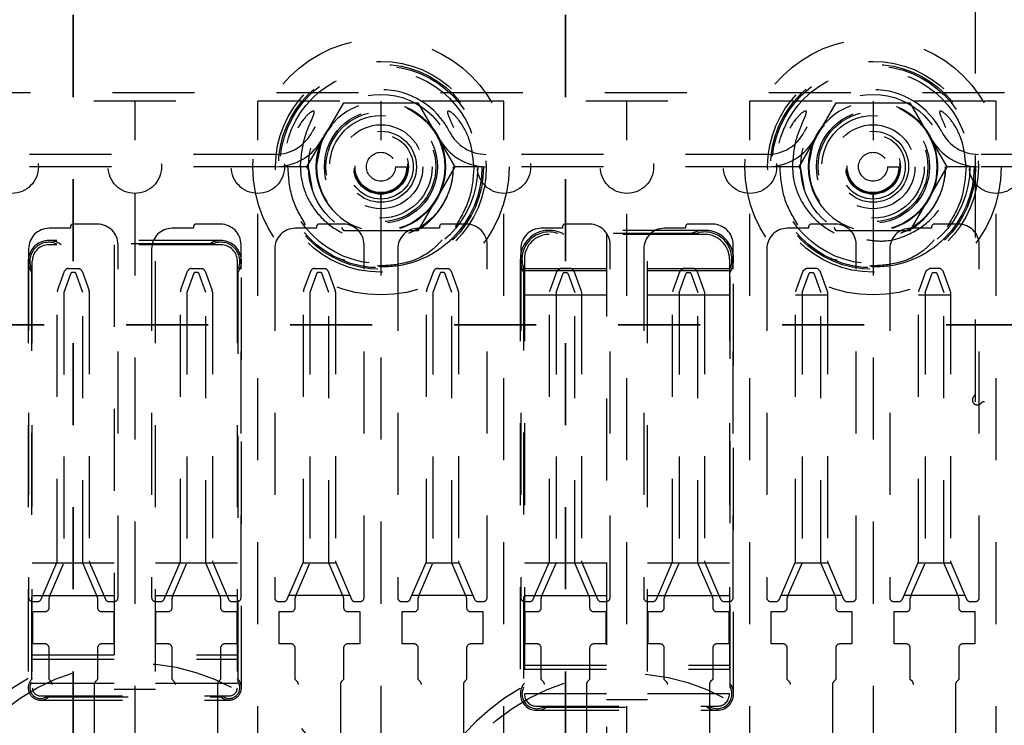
# Model space of a CAD drawing. Header units: inches. Extents: x 1880 to 2363, y -453 to -54.
# Tile 509 of 656: x 1900.437 to 1901.638, y -121.145 to -120.285. Entities that reach past the tile are written whole.
import ezdxf

# ---------------------------------------------------------------- set-up
doc = ezdxf.new("R2010")
doc.units = ezdxf.units.IN
doc.header["$LTSCALE"] = 0.5
doc.header["$MEASUREMENT"] = 0
doc.linetypes.add('HIDDEN', pattern=[0.225, 0.15, -0.075])
doc.linetypes.add('PHANTOM', pattern=[0.25, 0.125, -0.025, 0.025, -0.025, 0.025, -0.025])
doc.layers.add('SID-M-H', color=4, linetype='HIDDEN')

msp = doc.modelspace()

# ---------------------------------------------------------------- linework, layer by layer
at = {"color": 7, "linetype": 'PHANTOM', "lineweight": 35}
for p, q in [((1900.50267, -112.27932), (1900.50267, -129.63932)), ((1901.10267, -112.27932), (1901.10267, -129.63932)), ((1903.46701, -120.65682), (1899.90484, -120.65682))]:
    msp.add_line(p, q, dxfattribs=at)
at = {"layer": 'SID-M-H'}
for p, q in [((1901.60267, -120.75065), (1901.60267, -120.25065)), ((1900.85054, -120.37432), (1900.3048, -120.37432)), ((1901.45054, -120.37432), (1900.9048, -120.37432)), ((1901.63782, -120.37432), (1901.5048, -120.37432)), ((1901.62767, -120.38432), (1899.52767, -120.38432)), ((1900.57767, -120.38432), (1900.57767, -120.43182)), ((1900.72767, -120.43182), (1900.72767, -120.38432)), ((1900.78748, -120.46432), (1900.83258, -120.38622)), ((1900.83258, -120.38622), (1900.92276, -120.38622)), ((1900.87767, -120.38432), (1900.87767, -120.43182)), ((1900.92276, -120.38622), (1900.96785, -120.46432)), ((1901.02767, -120.43182), (1901.02767, -120.38432)), ((1901.17767, -120.43182), (1901.17767, -120.38432)), ((1901.32767, -120.43182), (1901.32767, -120.38432)), ((1901.38748, -120.46432), (1901.43258, -120.38622)), ((1901.43258, -120.38622), (1901.52276, -120.38622)), ((1901.47767, -120.38432), (1901.47767, -120.43182)), ((1901.52276, -120.38622), (1901.56785, -120.46432)), ((1904.77767, -120.38432), (1901.62767, -120.38432)), ((1901.62767, -120.43182), (1901.62767, -120.38432)), ((1900.8072, -120.4286), (1900.80468, -120.43408)), ((1901.4072, -120.4286), (1901.40468, -120.43408)), ((1900.80468, -120.43408), (1900.79867, -120.46432)), ((1900.87767, -120.43282), (1900.87767, -120.43282)), ((1901.40468, -120.43408), (1901.39867, -120.46432)), ((1901.47767, -120.43282), (1901.47767, -120.43282)), ((1900.74922, -120.44922), (1900.40611, -120.44922)), ((1901.34922, -120.44922), (1901.00611, -120.44922)), ((1901.70967, -120.44922), (1901.60611, -120.44922)), ((1900.74922, -120.46422), (1900.40611, -120.46422)), ((1900.78942, -120.46432), (1900.75442, -120.46432)), ((1900.79023, -120.46908), (1900.78748, -120.46432)), ((1900.79417, -120.49199), (1900.78942, -120.46432)), ((1900.89528, -120.46432), (1900.90916, -120.46432)), ((1900.91113, -120.46432), (1900.91113, -120.46432)), ((1900.92097, -120.46432), (1900.92097, -120.46432)), ((1900.96785, -120.46432), (1900.92276, -120.54242)), ((1901.00092, -120.46432), (1900.966, -120.46432)), ((1901.34922, -120.46422), (1901.00611, -120.46422)), ((1901.38942, -120.46432), (1901.35442, -120.46432)), ((1901.39023, -120.46908), (1901.38748, -120.46432)), ((1901.39417, -120.49199), (1901.38942, -120.46432)), ((1901.49528, -120.46432), (1901.50916, -120.46432)), ((1901.51113, -120.46432), (1901.51113, -120.46432)), ((1901.52097, -120.46432), (1901.52097, -120.46432)), ((1901.56785, -120.46432), (1901.52276, -120.54242)), ((1901.60092, -120.46432), (1901.566, -120.46432)), ((1901.70967, -120.46422), (1901.60611, -120.46422)), ((1900.57767, -120.49682), (1900.57767, -121.42182)), ((1900.72767, -121.42182), (1900.72767, -120.49682)), ((1900.87767, -120.49682), (1900.87767, -121.42182)), ((1901.02767, -121.42182), (1901.02767, -120.49682)), ((1901.17767, -121.42182), (1901.17767, -120.49682)), ((1901.32767, -121.42182), (1901.32767, -120.49682)), ((1901.47767, -120.49682), (1901.47767, -121.42182)), ((1901.62767, -121.42182), (1901.62767, -120.49682)), ((1900.53217, -120.53432), (1900.50217, -120.53432)), ((1900.68217, -120.53432), (1900.65217, -120.53432)), ((1900.83217, -120.53432), (1900.80217, -120.53432)), ((1900.92956, -120.53628), (1900.91113, -120.54558)), ((1900.98217, -120.53432), (1900.95217, -120.53432)), ((1901.13217, -120.53432), (1901.10217, -120.53432)), ((1901.28217, -120.53432), (1901.25217, -120.53432)), ((1901.43217, -120.53432), (1901.40217, -120.53432)), ((1901.52956, -120.53628), (1901.51113, -120.54558)), ((1901.58217, -120.53432), (1901.55217, -120.53432)), ((1900.49917, -120.53932), (1900.47317, -120.53932)), ((1900.49917, -120.53732), (1900.49917, -120.53932)), ((1900.64917, -120.53932), (1900.62317, -120.53932)), ((1900.64917, -120.53732), (1900.64917, -120.53932)), ((1900.79917, -120.53932), (1900.77317, -120.53932)), ((1900.79917, -120.53732), (1900.79917, -120.53932)), ((1900.83258, -120.54242), (1900.83011, -120.53814)), ((1900.92276, -120.54242), (1900.83258, -120.54242)), ((1900.94917, -120.53932), (1900.92317, -120.53932)), ((1900.94917, -120.53732), (1900.94917, -120.53932)), ((1901.09917, -120.53932), (1901.07317, -120.53932)), ((1901.27267, -120.54182), (1901.08267, -120.54182)), ((1901.27267, -120.54682), (1901.08267, -120.54682)), ((1901.26135, -120.54582), (1901.09398, -120.54582)), ((1901.09917, -120.53732), (1901.09917, -120.53932)), ((1901.15267, -120.54682), (1901.15267, -121.67932)), ((1901.20267, -121.67932), (1901.20267, -120.54682)), ((1901.24917, -120.53932), (1901.22317, -120.53932)), ((1901.24917, -120.53732), (1901.24917, -120.53932)), ((1901.39917, -120.53932), (1901.37317, -120.53932)), ((1901.39917, -120.53732), (1901.39917, -120.53932)), ((1901.43258, -120.54242), (1901.43011, -120.53814)), ((1901.52276, -120.54242), (1901.43258, -120.54242)), ((1901.54917, -120.53932), (1901.52317, -120.53932)), ((1901.54917, -120.53732), (1901.54917, -120.53932)), ((1900.68267, -120.55432), (1900.47267, -120.55432)), ((1900.68267, -120.55932), (1900.47267, -120.55932)), ((1900.67329, -120.55832), (1900.48205, -120.55832)), ((1900.55267, -120.55932), (1900.55267, -121.67932)), ((1900.55717, -120.98932), (1900.55717, -120.55932)), ((1900.60267, -121.67932), (1900.60267, -120.55932)), ((1900.70717, -120.98932), (1900.70717, -120.55932)), ((1900.85717, -120.98932), (1900.85717, -120.55932)), ((1901.00717, -120.98932), (1901.00717, -120.55932)), ((1901.15717, -120.98932), (1901.15717, -120.55932)), ((1901.30717, -120.98932), (1901.30717, -120.55932)), ((1901.45717, -120.98932), (1901.45717, -120.55932)), ((1901.60717, -120.98932), (1901.60717, -120.55932)), ((1900.44817, -120.56432), (1900.44817, -120.98932)), ((1900.59817, -120.56432), (1900.59817, -120.98932)), ((1900.74817, -120.56432), (1900.74817, -120.98932)), ((1900.89817, -120.56432), (1900.89817, -120.98932)), ((1901.04817, -120.56432), (1901.04817, -120.98932)), ((1901.19817, -120.56432), (1901.19817, -120.98932)), ((1901.34817, -120.56432), (1901.34817, -120.98932)), ((1901.49817, -120.56432), (1901.49817, -120.98932)), ((1900.44767, -120.57932), (1900.44767, -121.09932)), ((1900.45267, -121.67932), (1900.45267, -120.57932)), ((1900.70267, -121.67932), (1900.70267, -120.57932)), ((1900.70767, -121.09932), (1900.70767, -120.57932)), ((1901.04767, -120.57682), (1901.04767, -121.10682)), ((1901.05267, -120.57682), (1901.05267, -121.67932)), ((1901.30267, -120.57682), (1901.30267, -121.67932)), ((1901.30767, -121.10682), (1901.30767, -120.57682)), ((1900.45167, -120.5887), (1900.45167, -121.09239)), ((1900.48347, -120.61523), (1900.49207, -120.59161)), ((1900.49974, -120.59392), (1900.49117, -120.61747)), ((1900.49676, -120.58832), (1900.50945, -120.58832)), ((1900.50457, -120.59317), (1900.50077, -120.59317)), ((1900.51417, -120.61747), (1900.5056, -120.59392)), ((1900.50945, -120.58832), (1900.51028, -120.58862)), ((1900.51327, -120.59161), (1900.52186, -120.61523)), ((1900.63347, -120.61523), (1900.64207, -120.59161)), ((1900.64974, -120.59392), (1900.64117, -120.61747)), ((1900.64676, -120.58832), (1900.65945, -120.58832)), ((1900.65457, -120.59317), (1900.65077, -120.59317)), ((1900.66417, -120.61747), (1900.6556, -120.59392)), ((1900.65945, -120.58832), (1900.66028, -120.58862)), ((1900.66327, -120.59161), (1900.67186, -120.61523)), ((1900.70367, -121.09239), (1900.70367, -120.5887)), ((1900.78347, -120.61523), (1900.79207, -120.59161)), ((1900.79974, -120.59392), (1900.79117, -120.61747)), ((1900.79676, -120.58832), (1900.80945, -120.58832)), ((1900.80457, -120.59317), (1900.80077, -120.59317)), ((1900.81417, -120.61747), (1900.8056, -120.59392)), ((1900.80945, -120.58832), (1900.81028, -120.58862)), ((1900.81327, -120.59161), (1900.82186, -120.61523)), ((1900.93347, -120.61523), (1900.94207, -120.59161)), ((1900.94974, -120.59392), (1900.94117, -120.61747)), ((1900.94676, -120.58832), (1900.95945, -120.58832)), ((1900.95457, -120.59317), (1900.95077, -120.59317)), ((1900.96417, -120.61747), (1900.9556, -120.59392)), ((1900.95945, -120.58832), (1900.96028, -120.58862)), ((1900.96327, -120.59161), (1900.97186, -120.61523)), ((1901.05167, -120.58813), (1901.05167, -121.09857)), ((1901.15267, -120.58889), (1901.05267, -120.58889)), ((1901.15267, -120.59104), (1901.05267, -120.59104)), ((1901.09207, -120.59161), (1901.08347, -120.61523)), ((1901.09117, -120.61747), (1901.09974, -120.59392)), ((1901.09676, -120.58832), (1901.09207, -120.59161)), ((1901.10945, -120.58832), (1901.09676, -120.58832)), ((1901.09974, -120.59392), (1901.10077, -120.59317)), ((1901.10077, -120.59317), (1901.10457, -120.59317)), ((1901.10457, -120.59317), (1901.1056, -120.59392)), ((1901.1056, -120.59392), (1901.11417, -120.61747)), ((1901.11028, -120.58862), (1901.10945, -120.58832)), ((1901.11327, -120.59161), (1901.11028, -120.58862)), ((1901.12186, -120.61523), (1901.11327, -120.59161)), ((1901.30267, -120.58889), (1901.20267, -120.58889)), ((1901.30267, -120.59104), (1901.20267, -120.59104)), ((1901.24207, -120.59161), (1901.23347, -120.61523)), ((1901.24117, -120.61747), (1901.24974, -120.59392)), ((1901.24676, -120.58832), (1901.24207, -120.59161)), ((1901.25945, -120.58832), (1901.24676, -120.58832)), ((1901.24974, -120.59392), (1901.25077, -120.59317)), ((1901.25077, -120.59317), (1901.25457, -120.59317)), ((1901.25457, -120.59317), (1901.2556, -120.59392)), ((1901.2556, -120.59392), (1901.26417, -120.61747)), ((1901.26028, -120.58862), (1901.25945, -120.58832)), ((1901.26327, -120.59161), (1901.26028, -120.58862)), ((1901.27186, -120.61523), (1901.26327, -120.59161)), ((1901.30367, -121.09857), (1901.30367, -120.58813)), ((1901.39207, -120.59161), (1901.38347, -120.61523)), ((1901.39117, -120.61747), (1901.39974, -120.59392)), ((1901.39676, -120.58832), (1901.39207, -120.59161)), ((1901.40945, -120.58832), (1901.39676, -120.58832)), ((1901.39974, -120.59392), (1901.40077, -120.59317)), ((1901.40077, -120.59317), (1901.40457, -120.59317)), ((1901.40457, -120.59317), (1901.4056, -120.59392)), ((1901.4056, -120.59392), (1901.41417, -120.61747)), ((1901.41028, -120.58862), (1901.40945, -120.58832)), ((1901.41327, -120.59161), (1901.41028, -120.58862)), ((1901.42186, -120.61523), (1901.41327, -120.59161)), ((1901.54207, -120.59161), (1901.53347, -120.61523)), ((1901.54117, -120.61747), (1901.54974, -120.59392)), ((1901.54676, -120.58832), (1901.54207, -120.59161)), ((1901.55945, -120.58832), (1901.54676, -120.58832)), ((1901.54974, -120.59392), (1901.55077, -120.59317)), ((1901.55077, -120.59317), (1901.55457, -120.59317)), ((1901.55457, -120.59317), (1901.5556, -120.59392)), ((1901.5556, -120.59392), (1901.56417, -120.61747)), ((1901.56028, -120.58862), (1901.55945, -120.58832)), ((1901.56327, -120.59161), (1901.56028, -120.58862)), ((1901.57186, -120.61523), (1901.56327, -120.59161)), ((1900.48317, -120.94481), (1900.48317, -120.61694)), ((1900.49117, -120.61747), (1900.49117, -120.94647)), ((1900.51417, -120.94647), (1900.51417, -120.61747)), ((1900.52217, -120.61694), (1900.52217, -120.94481)), ((1900.63317, -120.94481), (1900.63317, -120.61694)), ((1900.64117, -120.61747), (1900.64117, -120.94647)), ((1900.66417, -120.94647), (1900.66417, -120.61747)), ((1900.67217, -120.61694), (1900.67217, -120.94481)), ((1900.78317, -120.94481), (1900.78317, -120.61694)), ((1900.79117, -120.61747), (1900.79117, -120.94647)), ((1900.81417, -120.94647), (1900.81417, -120.61747)), ((1900.82217, -120.61694), (1900.82217, -120.94481)), ((1900.93317, -120.94481), (1900.93317, -120.61694)), ((1900.94117, -120.61747), (1900.94117, -120.94647)), ((1900.96417, -120.94647), (1900.96417, -120.61747)), ((1900.97217, -120.61694), (1900.97217, -120.94481)), ((1901.05267, -120.62022), (1901.15267, -120.62022)), ((1901.08347, -120.61523), (1901.08317, -120.61694)), ((1901.08317, -120.94481), (1901.08317, -120.61694)), ((1901.09117, -120.61747), (1901.09117, -120.94647)), ((1901.11417, -120.94647), (1901.11417, -120.61747)), ((1901.12217, -120.61694), (1901.12186, -120.61523)), ((1901.12217, -120.61694), (1901.12217, -120.94481)), ((1901.20267, -120.62022), (1901.30267, -120.62022)), ((1901.23347, -120.61523), (1901.23317, -120.61694)), ((1901.23317, -120.94481), (1901.23317, -120.61694)), ((1901.24117, -120.61747), (1901.24117, -120.94647)), ((1901.26417, -120.94647), (1901.26417, -120.61747)), ((1901.27217, -120.61694), (1901.27186, -120.61523)), ((1901.27217, -120.61694), (1901.27217, -120.94481)), ((1901.38347, -120.61523), (1901.38317, -120.61694)), ((1901.38317, -120.94481), (1901.38317, -120.61694)), ((1901.38317, -120.62022), (1901.42217, -120.62022)), ((1901.39117, -120.61747), (1901.39117, -120.94647)), ((1901.41417, -120.94647), (1901.41417, -120.61747)), ((1901.42217, -120.61694), (1901.42186, -120.61523)), ((1901.42217, -120.61694), (1901.42217, -120.94481)), ((1901.53347, -120.61523), (1901.53317, -120.61694)), ((1901.53317, -120.94481), (1901.53317, -120.61694)), ((1901.53317, -120.62022), (1901.57217, -120.62022)), ((1901.54117, -120.61747), (1901.54117, -120.94647)), ((1901.56417, -120.94647), (1901.56417, -120.61747)), ((1901.57217, -120.61694), (1901.57186, -120.61523)), ((1901.57217, -120.61694), (1901.57217, -120.94481)), ((1901.80267, -120.75065), (1901.60267, -120.75065)), ((1900.55267, -120.9475), (1900.45267, -120.9475)), ((1900.46351, -120.9913), (1900.48276, -120.9468)), ((1900.47355, -120.98824), (1900.49076, -120.94845)), ((1900.49106, -120.9475), (1900.49076, -120.94845)), ((1900.51458, -120.94845), (1900.51427, -120.9475)), ((1900.53178, -120.98824), (1900.51458, -120.94845)), ((1900.52258, -120.9468), (1900.54182, -120.9913)), ((1900.70267, -120.9475), (1900.60267, -120.9475)), ((1900.61351, -120.9913), (1900.63276, -120.9468)), ((1900.62355, -120.98824), (1900.64076, -120.94845)), ((1900.64106, -120.9475), (1900.64076, -120.94845)), ((1900.66458, -120.94845), (1900.66427, -120.9475)), ((1900.68178, -120.98824), (1900.66458, -120.94845)), ((1900.67258, -120.9468), (1900.69182, -120.9913)), ((1900.76351, -120.9913), (1900.78276, -120.9468)), ((1900.77355, -120.98824), (1900.79076, -120.94845)), ((1900.82288, -120.9475), (1900.78245, -120.9475)), ((1900.79106, -120.9475), (1900.79076, -120.94845)), ((1900.81458, -120.94845), (1900.81427, -120.9475)), ((1900.83178, -120.98824), (1900.81458, -120.94845)), ((1900.82258, -120.9468), (1900.84182, -120.9913)), ((1900.91351, -120.9913), (1900.93276, -120.9468)), ((1900.92355, -120.98824), (1900.94076, -120.94845)), ((1900.97288, -120.9475), (1900.93245, -120.9475)), ((1900.94106, -120.9475), (1900.94076, -120.94845)), ((1900.96458, -120.94845), (1900.96427, -120.9475)), ((1900.98178, -120.98824), (1900.96458, -120.94845)), ((1900.97258, -120.9468), (1900.99182, -120.9913)), ((1901.15267, -120.9475), (1901.05267, -120.9475)), ((1901.06351, -120.9913), (1901.08276, -120.9468)), ((1901.07355, -120.98824), (1901.09076, -120.94845)), ((1901.09106, -120.9475), (1901.09076, -120.94845)), ((1901.11458, -120.94845), (1901.11427, -120.9475)), ((1901.13178, -120.98824), (1901.11458, -120.94845)), ((1901.12258, -120.9468), (1901.14182, -120.9913)), ((1901.30267, -120.9475), (1901.20267, -120.9475)), ((1901.21351, -120.9913), (1901.23276, -120.9468)), ((1901.22355, -120.98824), (1901.24076, -120.94845)), ((1901.24106, -120.9475), (1901.24076, -120.94845)), ((1901.26458, -120.94845), (1901.26427, -120.9475)), ((1901.28178, -120.98824), (1901.26458, -120.94845)), ((1901.27258, -120.9468), (1901.29182, -120.9913)), ((1901.36351, -120.9913), (1901.38276, -120.9468)), ((1901.37355, -120.98824), (1901.39076, -120.94845)), ((1901.42288, -120.9475), (1901.38245, -120.9475)), ((1901.39106, -120.9475), (1901.39076, -120.94845)), ((1901.41458, -120.94845), (1901.41427, -120.9475)), ((1901.43178, -120.98824), (1901.41458, -120.94845)), ((1901.42258, -120.9468), (1901.44182, -120.9913)), ((1901.51351, -120.9913), (1901.53276, -120.9468)), ((1901.52355, -120.98824), (1901.54076, -120.94845)), ((1901.57288, -120.9475), (1901.53245, -120.9475)), ((1901.54106, -120.9475), (1901.54076, -120.94845)), ((1901.56458, -120.94845), (1901.56427, -120.9475)), ((1901.58178, -120.98824), (1901.56458, -120.94845)), ((1901.57258, -120.9468), (1901.59182, -120.9913)), ((1900.45267, -120.98687), (1900.55267, -120.98687)), ((1900.47314, -121.00156), (1900.47314, -120.99022)), ((1900.53219, -120.99022), (1900.53219, -121.00156)), ((1900.60267, -120.98687), (1900.70267, -120.98687)), ((1900.62314, -121.00156), (1900.62314, -120.99022)), ((1900.68219, -120.99022), (1900.68219, -121.00156)), ((1900.83991, -120.98687), (1900.76542, -120.98687)), ((1900.77314, -121.00156), (1900.77314, -120.99022)), ((1900.83219, -120.99022), (1900.83219, -121.00156)), ((1900.98991, -120.98687), (1900.91542, -120.98687)), ((1900.92314, -121.00156), (1900.92314, -120.99022)), ((1900.98219, -120.99022), (1900.98219, -121.00156)), ((1901.05267, -120.98687), (1901.15267, -120.98687)), ((1901.07314, -121.00156), (1901.07314, -120.99022)), ((1901.13219, -120.99022), (1901.13219, -121.00156)), ((1901.20267, -120.98687), (1901.30267, -120.98687)), ((1901.22314, -121.00156), (1901.22314, -120.99022)), ((1901.28219, -120.99022), (1901.28219, -121.00156)), ((1901.43991, -120.98687), (1901.36542, -120.98687)), ((1901.37314, -121.00156), (1901.37314, -120.99022)), ((1901.43219, -120.99022), (1901.43219, -121.00156)), ((1901.58991, -120.98687), (1901.51542, -120.98687)), ((1901.52314, -121.00156), (1901.52314, -120.99022)), ((1901.58219, -120.99022), (1901.58219, -121.00156)), ((1900.45317, -120.99432), (1900.45892, -120.99432)), ((1900.54641, -120.99432), (1900.55217, -120.99432)), ((1900.60317, -120.99432), (1900.60892, -120.99432)), ((1900.69641, -120.99432), (1900.70217, -120.99432)), ((1900.75317, -120.99432), (1900.75892, -120.99432)), ((1900.84641, -120.99432), (1900.85217, -120.99432)), ((1900.90317, -120.99432), (1900.90892, -120.99432)), ((1900.99641, -120.99432), (1901.00217, -120.99432)), ((1901.05317, -120.99432), (1901.05892, -120.99432)), ((1901.14641, -120.99432), (1901.15217, -120.99432)), ((1901.20317, -120.99432), (1901.20892, -120.99432)), ((1901.29641, -120.99432), (1901.30217, -120.99432)), ((1901.35317, -120.99432), (1901.35892, -120.99432)), ((1901.44641, -120.99432), (1901.45217, -120.99432)), ((1901.50317, -120.99432), (1901.50892, -120.99432)), ((1901.59641, -120.99432), (1901.60217, -120.99432)), ((1900.45345, -121.00656), (1900.46814, -121.00656)), ((1900.45345, -121.04593), (1900.45345, -121.00656)), ((1900.53719, -121.00656), (1900.55188, -121.00656)), ((1900.55188, -121.00656), (1900.55188, -121.04593)), ((1900.60345, -121.00656), (1900.61814, -121.00656)), ((1900.60345, -121.04593), (1900.60345, -121.00656)), ((1900.68719, -121.00656), (1900.70188, -121.00656)), ((1900.70188, -121.00656), (1900.70188, -121.04593)), ((1900.75345, -121.00656), (1900.76814, -121.00656)), ((1900.75345, -121.04593), (1900.75345, -121.00656)), ((1900.83719, -121.00656), (1900.85188, -121.00656)), ((1900.85188, -121.00656), (1900.85188, -121.04593)), ((1900.90345, -121.00656), (1900.91814, -121.00656)), ((1900.90345, -121.04593), (1900.90345, -121.00656)), ((1900.98719, -121.00656), (1901.00188, -121.00656)), ((1901.00188, -121.00656), (1901.00188, -121.04593)), ((1901.05345, -121.00656), (1901.06814, -121.00656)), ((1901.05345, -121.04593), (1901.05345, -121.00656)), ((1901.13719, -121.00656), (1901.15188, -121.00656)), ((1901.15188, -121.00656), (1901.15188, -121.04593)), ((1901.20345, -121.00656), (1901.21814, -121.00656)), ((1901.20345, -121.04593), (1901.20345, -121.00656)), ((1901.28719, -121.00656), (1901.30188, -121.00656)), ((1901.30188, -121.00656), (1901.30188, -121.04593)), ((1901.35345, -121.00656), (1901.36814, -121.00656)), ((1901.35345, -121.04593), (1901.35345, -121.00656)), ((1901.43719, -121.00656), (1901.45188, -121.00656)), ((1901.45188, -121.00656), (1901.45188, -121.04593)), ((1901.50345, -121.00656), (1901.51814, -121.00656)), ((1901.50345, -121.04593), (1901.50345, -121.00656)), ((1901.58719, -121.00656), (1901.60188, -121.00656)), ((1901.60188, -121.00656), (1901.60188, -121.04593)), ((1900.46814, -121.04593), (1900.45345, -121.04593)), ((1900.47314, -121.08924), (1900.47314, -121.05093)), ((1900.53219, -121.05093), (1900.53219, -121.08924)), ((1900.55188, -121.04593), (1900.53719, -121.04593)), ((1900.61814, -121.04593), (1900.60345, -121.04593)), ((1900.62314, -121.08924), (1900.62314, -121.05093)), ((1900.68219, -121.05093), (1900.68219, -121.08924)), ((1900.70188, -121.04593), (1900.68719, -121.04593)), ((1900.76814, -121.04593), (1900.75345, -121.04593)), ((1900.77314, -121.08924), (1900.77314, -121.05093)), ((1900.83219, -121.05093), (1900.83219, -121.08924)), ((1900.85188, -121.04593), (1900.83719, -121.04593)), ((1900.91814, -121.04593), (1900.90345, -121.04593)), ((1900.92314, -121.08924), (1900.92314, -121.05093)), ((1900.98219, -121.05093), (1900.98219, -121.08924)), ((1901.00188, -121.04593), (1900.98719, -121.04593)), ((1901.06814, -121.04593), (1901.05345, -121.04593)), ((1901.07314, -121.08924), (1901.07314, -121.05093)), ((1901.13219, -121.05093), (1901.13219, -121.08924)), ((1901.15188, -121.04593), (1901.13719, -121.04593)), ((1901.21814, -121.04593), (1901.20345, -121.04593)), ((1901.22314, -121.08924), (1901.22314, -121.05093)), ((1901.28219, -121.05093), (1901.28219, -121.08924)), ((1901.30188, -121.04593), (1901.28719, -121.04593)), ((1901.36814, -121.04593), (1901.35345, -121.04593)), ((1901.37314, -121.08924), (1901.37314, -121.05093)), ((1901.43219, -121.05093), (1901.43219, -121.08924)), ((1901.45188, -121.04593), (1901.43719, -121.04593)), ((1901.51814, -121.04593), (1901.50345, -121.04593)), ((1901.52314, -121.08924), (1901.52314, -121.05093)), ((1901.58219, -121.05093), (1901.58219, -121.08924)), ((1901.60188, -121.04593), (1901.58719, -121.04593)), ((1900.45267, -121.05932), (1900.70267, -121.05932)), ((1900.45267, -121.06432), (1900.70267, -121.06432)), ((1901.05267, -121.07182), (1901.30267, -121.07182)), ((1901.05267, -121.07682), (1901.30267, -121.07682)), ((1900.47561, -121.09171), (1900.47314, -121.08924)), ((1900.53219, -121.08924), (1900.52972, -121.09171)), ((1900.62561, -121.09171), (1900.62314, -121.08924)), ((1900.68219, -121.08924), (1900.67972, -121.09171)), ((1900.77561, -121.09171), (1900.77314, -121.08924)), ((1900.83219, -121.08924), (1900.82972, -121.09171)), ((1900.92561, -121.09171), (1900.92314, -121.08924)), ((1900.98219, -121.08924), (1900.97972, -121.09171)), ((1901.07561, -121.09171), (1901.07314, -121.08924)), ((1901.13219, -121.08924), (1901.12972, -121.09171)), ((1901.22561, -121.09171), (1901.22314, -121.08924)), ((1901.28219, -121.08924), (1901.27972, -121.09171)), ((1901.37561, -121.09171), (1901.37314, -121.08924)), ((1901.43219, -121.08924), (1901.42972, -121.09171)), ((1901.52561, -121.09171), (1901.52314, -121.08924)), ((1901.58219, -121.08924), (1901.57972, -121.09171)), ((1900.55267, -121.09432), (1900.45267, -121.09432)), ((1900.47708, -121.27624), (1900.47708, -121.09525)), ((1900.52826, -121.09525), (1900.52826, -121.27624)), ((1900.60267, -121.10135), (1900.55267, -121.10135)), ((1900.70267, -121.09432), (1900.60267, -121.09432)), ((1900.62708, -121.27624), (1900.62708, -121.09525)), ((1900.67826, -121.09525), (1900.67826, -121.27624)), ((1900.77708, -121.27624), (1900.77708, -121.09525)), ((1900.82826, -121.09525), (1900.82826, -121.27624)), ((1900.92708, -121.27624), (1900.92708, -121.09525)), ((1900.97826, -121.09525), (1900.97826, -121.27624)), ((1901.07708, -121.27624), (1901.07708, -121.09525)), ((1901.12826, -121.09525), (1901.12826, -121.27624)), ((1901.22708, -121.27624), (1901.22708, -121.09525)), ((1901.27826, -121.09525), (1901.27826, -121.27624)), ((1901.37708, -121.27624), (1901.37708, -121.09525)), ((1901.42826, -121.09525), (1901.42826, -121.27624)), ((1901.52708, -121.27624), (1901.52708, -121.09525)), ((1901.57826, -121.09525), (1901.57826, -121.27624)), ((1900.46267, -121.10932), (1900.69267, -121.10932)), ((1900.46959, -121.11032), (1900.68574, -121.11032)), ((1901.15267, -121.10682), (1901.05267, -121.10682)), ((1901.30267, -121.10682), (1901.20267, -121.10682)), ((1900.46267, -121.11432), (1900.69267, -121.11432)), ((1901.06767, -121.12182), (1901.28767, -121.12182)), ((1901.07591, -121.12282), (1901.27942, -121.12282)), ((1901.20267, -121.11385), (1901.15267, -121.11385)), ((1901.06767, -121.12682), (1901.28767, -121.12682))]:
    msp.add_line(p, q, dxfattribs=at)
for centre, radius in [((1900.87767, -120.46432), 0.15625), ((1901.47767, -120.46432), 0.15625), ((1900.87767, -120.46432), 0.1285), ((1900.87767, -120.46432), 0.125), ((1900.87767, -120.46432), 0.12325), ((1901.47767, -120.46432), 0.1285), ((1901.47767, -120.46432), 0.125), ((1901.47767, -120.46432), 0.12325), ((1900.87767, -120.46432), 0.11811), ((1901.47767, -120.46432), 0.11811), ((1900.87767, -120.46432), 0.08825), ((1901.47767, -120.46432), 0.08825), ((1900.87767, -120.46432), 0.07874), ((1900.87767, -120.46432), 0.078), ((1901.47767, -120.46432), 0.07874), ((1901.47767, -120.46432), 0.078), ((1900.87767, -120.46432), 0.0689), ((1900.87767, -120.46432), 0.06693), ((1900.87767, -120.46432), 0.0625), ((1901.47767, -120.46432), 0.0689), ((1901.47767, -120.46432), 0.06693), ((1901.47767, -120.46432), 0.0625), ((1900.87767, -120.46432), 0.05118), ((1901.47767, -120.46432), 0.05118), ((1900.87767, -120.46432), 0.04331), ((1900.87767, -120.46432), 0.03937), ((1901.47767, -120.46432), 0.04331), ((1901.47767, -120.46432), 0.03937), ((1900.42767, -120.46432), 0.0325), ((1900.57767, -120.46432), 0.0325), ((1900.72767, -120.46432), 0.0325), ((1900.87767, -120.46432), 0.03346), ((1900.87767, -120.46432), 0.0325), ((1900.87767, -120.46432), 0.0315), ((1900.87767, -120.46432), 0.0315), ((1901.02767, -120.46432), 0.0325), ((1901.17767, -120.46432), 0.0325), ((1901.32767, -120.46432), 0.0325), ((1901.47767, -120.46432), 0.03346), ((1901.47767, -120.46432), 0.0325), ((1901.47767, -120.46432), 0.0315), ((1901.47767, -120.46432), 0.0315), ((1901.62767, -120.46432), 0.0325), ((1900.87767, -120.46432), 0.01761), ((1901.47767, -120.46432), 0.01761), ((1900.57767, -121.31932), 0.25), ((1901.17767, -121.33182), 0.25)]:
    msp.add_circle(centre, radius, dxfattribs=at)
for centre, radius, start, end in [((1900.87767, -120.46432), 0.094, 26.87743, 153.12257), ((1901.47767, -120.46432), 0.094, 26.87743, 153.12257), ((1900.87767, -120.46432), 0.079, 180, 153.12257), ((1901.47767, -120.46432), 0.079, 180, 153.12257), ((1900.74922, -120.39922), 0.05, 270, 333.12257), ((1900.74922, -120.39922), 0.065, 270, 333.12257), ((1901.00611, -120.39922), 0.065, 206.87743, 270), ((1901.00611, -120.39922), 0.05, 206.87743, 270), ((1901.34922, -120.39922), 0.05, 270, 333.12257), ((1901.34922, -120.39922), 0.065, 270, 333.12257), ((1901.60611, -120.39922), 0.065, 206.87743, 270), ((1901.60611, -120.39922), 0.05, 206.87743, 270), ((1900.50217, -120.53732), 0.003, 90, 180), ((1900.53217, -120.55932), 0.025, 0, 90), ((1900.65217, -120.53732), 0.003, 90, 180), ((1900.68217, -120.55932), 0.025, 0, 90), ((1900.80217, -120.53732), 0.003, 90, 180), ((1900.83217, -120.55932), 0.025, 0, 90), ((1900.95217, -120.53732), 0.003, 90, 180), ((1900.98217, -120.55932), 0.025, 0, 90), ((1901.10217, -120.53732), 0.003, 90, 180), ((1901.13217, -120.55932), 0.025, 0, 90), ((1901.25217, -120.53732), 0.003, 90, 180), ((1901.28217, -120.55932), 0.025, 0, 90), ((1901.40217, -120.53732), 0.003, 90, 180), ((1901.43217, -120.55932), 0.025, 0, 90), ((1901.55217, -120.53732), 0.003, 90, 180), ((1901.58217, -120.55932), 0.025, 0, 90), ((1900.47317, -120.56432), 0.025, 90, 180), ((1900.62317, -120.56432), 0.025, 90, 180), ((1900.77317, -120.56432), 0.025, 90, 180), ((1900.92317, -120.56432), 0.025, 90, 180), ((1901.08267, -120.57682), 0.035, 58.99728, 211.00272), ((1901.07317, -120.56432), 0.025, 90, 180), ((1901.08267, -120.57682), 0.033, 69.95002, 200.04998), ((1901.08267, -120.57682), 0.03, 90, 180), ((1901.22317, -120.56432), 0.025, 90, 180), ((1901.27267, -120.57682), 0.035, 328.99728, 121.00272), ((1901.27267, -120.57682), 0.033, 339.95002, 110.04998), ((1901.27267, -120.57682), 0.03, 0, 90), ((1901.37317, -120.56432), 0.025, 90, 180), ((1901.52317, -120.56432), 0.025, 90, 180), ((1900.47267, -120.57932), 0.025, 53.1301, 216.8699), ((1900.47267, -120.57932), 0.023, 65.92939, 204.07061), ((1900.47267, -120.57932), 0.02, 90, 180), ((1900.68267, -120.57932), 0.025, 323.1301, 126.8699), ((1900.68267, -120.57932), 0.023, 335.92939, 114.07061), ((1900.68267, -120.57932), 0.02, 0, 90), ((1900.49676, -120.59332), 0.005, 90, 160), ((1900.50317, -120.59756), 0.005, 118.69771, 133.30625), ((1900.50217, -120.59756), 0.005, 46.69375, 61.30229), ((1900.50857, -120.59332), 0.005, 20, 70), ((1900.64676, -120.59332), 0.005, 90, 160), ((1900.65317, -120.59756), 0.005, 118.69771, 133.30625), ((1900.65217, -120.59756), 0.005, 46.69375, 61.30229), ((1900.65857, -120.59332), 0.005, 20, 70), ((1900.79676, -120.59332), 0.005, 90, 160), ((1900.80317, -120.59756), 0.005, 118.69771, 133.30625), ((1900.80217, -120.59756), 0.005, 46.69375, 61.30229), ((1900.80857, -120.59332), 0.005, 20, 70), ((1900.94676, -120.59332), 0.005, 90, 160), ((1900.95317, -120.59756), 0.005, 118.69771, 133.30625), ((1900.95217, -120.59756), 0.005, 46.69375, 61.30229), ((1900.95857, -120.59332), 0.005, 20, 70), ((1900.48817, -120.61694), 0.005, 160, 180), ((1900.51717, -120.61694), 0.005, 0, 20), ((1900.63817, -120.61694), 0.005, 160, 180), ((1900.66717, -120.61694), 0.005, 0, 20), ((1900.78817, -120.61694), 0.005, 160, 180), ((1900.81717, -120.61694), 0.005, 0, 20), ((1900.93817, -120.61694), 0.005, 160, 180), ((1900.96717, -120.61694), 0.005, 0, 20), ((1901.59667, -120.7397), 0.006, 312.59227, 0), ((1901.60479, -120.74853), 0.006, 132.59227, 317.40773), ((1901.61362, -120.75665), 0.006, 90, 137.40773), ((1900.47817, -120.94481), 0.005, 336.61152, 0), ((1900.52717, -120.94481), 0.005, 180, 203.38848), ((1900.62817, -120.94481), 0.005, 336.61152, 0), ((1900.67717, -120.94481), 0.005, 180, 203.38848), ((1900.77817, -120.94481), 0.005, 336.61152, 0), ((1900.82717, -120.94481), 0.005, 180, 203.38848), ((1900.92817, -120.94481), 0.005, 336.61152, 0), ((1900.97717, -120.94481), 0.005, 180, 203.38848), ((1901.07817, -120.94481), 0.005, 336.61152, 0), ((1901.12717, -120.94481), 0.005, 180, 203.38848), ((1901.22817, -120.94481), 0.005, 336.61152, 0), ((1901.27717, -120.94481), 0.005, 180, 203.38848), ((1901.37817, -120.94481), 0.005, 336.61152, 0), ((1901.42717, -120.94481), 0.005, 180, 203.38848), ((1901.52817, -120.94481), 0.005, 336.61152, 0), ((1901.57717, -120.94481), 0.005, 180, 203.38848), ((1900.48617, -120.94647), 0.005, 348.05426, 0), ((1900.51917, -120.94647), 0.005, 180, 191.94574), ((1900.63617, -120.94647), 0.005, 348.05426, 0), ((1900.66917, -120.94647), 0.005, 180, 191.94574), ((1900.78617, -120.94647), 0.005, 348.05426, 0), ((1900.81917, -120.94647), 0.005, 180, 191.94574), ((1900.93617, -120.94647), 0.005, 348.05426, 0), ((1900.96917, -120.94647), 0.005, 180, 191.94574), ((1901.08617, -120.94647), 0.005, 348.05426, 0), ((1901.11917, -120.94647), 0.005, 180, 191.94574), ((1901.23617, -120.94647), 0.005, 348.05426, 0), ((1901.26917, -120.94647), 0.005, 180, 191.94574), ((1901.38617, -120.94647), 0.005, 348.05426, 0), ((1901.41917, -120.94647), 0.005, 180, 191.94574), ((1901.53617, -120.94647), 0.005, 348.05426, 0), ((1901.56917, -120.94647), 0.005, 180, 191.94574), ((1900.45317, -120.98932), 0.005, 180, 270), ((1900.45892, -120.98932), 0.005, 270, 336.61152), ((1900.47814, -120.99022), 0.005, 156.61152, 180), ((1900.52719, -120.99022), 0.005, 0, 23.38848), ((1900.54641, -120.98932), 0.005, 203.38848, 270), ((1900.55217, -120.98932), 0.005, 270, 0), ((1900.60317, -120.98932), 0.005, 180, 270), ((1900.60892, -120.98932), 0.005, 270, 336.61152), ((1900.62814, -120.99022), 0.005, 156.61152, 180), ((1900.67719, -120.99022), 0.005, 0, 23.38848), ((1900.69641, -120.98932), 0.005, 203.38848, 270), ((1900.70217, -120.98932), 0.005, 270, 0), ((1900.75317, -120.98932), 0.005, 180, 270), ((1900.75892, -120.98932), 0.005, 270, 336.61152), ((1900.77814, -120.99022), 0.005, 156.61152, 180), ((1900.82719, -120.99022), 0.005, 0, 23.38848), ((1900.84641, -120.98932), 0.005, 203.38848, 270), ((1900.85217, -120.98932), 0.005, 270, 0), ((1900.90317, -120.98932), 0.005, 180, 270), ((1900.90892, -120.98932), 0.005, 270, 336.61152), ((1900.92814, -120.99022), 0.005, 156.61152, 180), ((1900.97719, -120.99022), 0.005, 0, 23.38848), ((1900.99641, -120.98932), 0.005, 203.38848, 270), ((1901.00217, -120.98932), 0.005, 270, 0), ((1901.05317, -120.98932), 0.005, 180, 270), ((1901.05892, -120.98932), 0.005, 270, 336.61152), ((1901.07814, -120.99022), 0.005, 156.61152, 180), ((1901.12719, -120.99022), 0.005, 0, 23.38848), ((1901.14641, -120.98932), 0.005, 203.38848, 270), ((1901.15217, -120.98932), 0.005, 270, 0), ((1901.20317, -120.98932), 0.005, 180, 270), ((1901.20892, -120.98932), 0.005, 270, 336.61152), ((1901.22814, -120.99022), 0.005, 156.61152, 180), ((1901.27719, -120.99022), 0.005, 0, 23.38848), ((1901.29641, -120.98932), 0.005, 203.38848, 270), ((1901.30217, -120.98932), 0.005, 270, 0), ((1901.35317, -120.98932), 0.005, 180, 270), ((1901.35892, -120.98932), 0.005, 270, 336.61152), ((1901.37814, -120.99022), 0.005, 156.61152, 180), ((1901.42719, -120.99022), 0.005, 0, 23.38848), ((1901.44641, -120.98932), 0.005, 203.38848, 270), ((1901.45217, -120.98932), 0.005, 270, 0), ((1901.50317, -120.98932), 0.005, 180, 270), ((1901.50892, -120.98932), 0.005, 270, 336.61152), ((1901.52814, -120.99022), 0.005, 156.61152, 180), ((1901.57719, -120.99022), 0.005, 0, 23.38848), ((1901.59641, -120.98932), 0.005, 203.38848, 270), ((1901.60217, -120.98932), 0.005, 270, 0), ((1900.46814, -121.00156), 0.005, 270, 0), ((1900.53719, -121.00156), 0.005, 180, 270), ((1900.61814, -121.00156), 0.005, 270, 0), ((1900.68719, -121.00156), 0.005, 180, 270), ((1900.76814, -121.00156), 0.005, 270, 0), ((1900.83719, -121.00156), 0.005, 180, 270), ((1900.91814, -121.00156), 0.005, 270, 0), ((1900.98719, -121.00156), 0.005, 180, 270), ((1901.06814, -121.00156), 0.005, 270, 0), ((1901.13719, -121.00156), 0.005, 180, 270), ((1901.21814, -121.00156), 0.005, 270, 0), ((1901.28719, -121.00156), 0.005, 180, 270), ((1901.36814, -121.00156), 0.005, 270, 0), ((1901.43719, -121.00156), 0.005, 180, 270), ((1901.51814, -121.00156), 0.005, 270, 0), ((1901.58719, -121.00156), 0.005, 180, 270), ((1900.46814, -121.05093), 0.005, 0, 90), ((1900.53719, -121.05093), 0.005, 90, 180), ((1900.61814, -121.05093), 0.005, 0, 90), ((1900.68719, -121.05093), 0.005, 90, 180), ((1900.76814, -121.05093), 0.005, 0, 90), ((1900.83719, -121.05093), 0.005, 90, 180), ((1900.91814, -121.05093), 0.005, 0, 90), ((1900.98719, -121.05093), 0.005, 90, 180), ((1901.06814, -121.05093), 0.005, 0, 90), ((1901.13719, -121.05093), 0.005, 90, 180), ((1901.21814, -121.05093), 0.005, 0, 90), ((1901.28719, -121.05093), 0.005, 90, 180), ((1901.36814, -121.05093), 0.005, 0, 90), ((1901.43719, -121.05093), 0.005, 90, 180), ((1901.51814, -121.05093), 0.005, 0, 90), ((1901.58719, -121.05093), 0.005, 90, 180), ((1900.57767, -121.31932), 0.2655, 119.31707, 60.68293), ((1900.46267, -121.09932), 0.015, 131.81031, 318.18969), ((1900.69267, -121.09932), 0.015, 221.81031, 48.18969), ((1900.46267, -121.09932), 0.013, 147.79577, 302.20423), ((1900.46267, -121.09932), 0.01, 180, 270), ((1900.47208, -121.09525), 0.005, 0, 45), ((1900.53326, -121.09525), 0.005, 135, 180), ((1900.62208, -121.09525), 0.005, 0, 45), ((1900.68326, -121.09525), 0.005, 135, 180), ((1900.69267, -121.09932), 0.013, 237.79577, 32.20423), ((1900.69267, -121.09932), 0.01, 270, 0), ((1900.77208, -121.09525), 0.005, 0, 45), ((1900.83326, -121.09525), 0.005, 135, 180), ((1901.17767, -121.33182), 0.2655, 119.31707, 60.68293), ((1900.92208, -121.09525), 0.005, 0, 45), ((1900.98326, -121.09525), 0.005, 135, 180), ((1901.06767, -121.10682), 0.02, 138.59038, 311.40962), ((1901.06767, -121.10682), 0.018, 152.73396, 297.26604), ((1901.07208, -121.09525), 0.005, 0, 45), ((1901.13326, -121.09525), 0.005, 135, 180), ((1901.22208, -121.09525), 0.005, 0, 45), ((1901.28767, -121.10682), 0.02, 228.59038, 41.40962), ((1901.28326, -121.09525), 0.005, 135, 180), ((1901.28767, -121.10682), 0.018, 242.73396, 27.26604), ((1901.37208, -121.09525), 0.005, 0, 45), ((1901.43326, -121.09525), 0.005, 135, 180), ((1901.52208, -121.09525), 0.005, 0, 45), ((1901.58326, -121.09525), 0.005, 135, 180), ((1901.06767, -121.10682), 0.015, 180, 270), ((1901.28767, -121.10682), 0.015, 270, 0)]:
    msp.add_arc(centre, radius, start, end, dxfattribs=at)
for points, knots in [([(1900.77954, -120.46432), (1900.78055, -120.45248), (1900.78205, -120.43477), (1900.7895, -120.41554), (1900.79361, -120.40626), (1900.79556, -120.40161), (1900.79632, -120.39919), (1900.7965, -120.39795), (1900.79645, -120.39728), (1900.79631, -120.39688), (1900.79607, -120.39663), (1900.79578, -120.39648), (1900.79531, -120.39643), (1900.79413, -120.39668), (1900.7904, -120.39885), (1900.78143, -120.40782), (1900.76971, -120.42755), (1900.7646, -120.44906), (1900.76433, -120.46212), (1900.76429, -120.46432)], [0, 0, 0, 0, 0.23796142, 0.35586481, 0.41395627, 0.44300957, 0.45767228, 0.46502019, 0.46814497, 0.47130467, 0.47318958, 0.47507535, 0.47774085, 0.48267955, 0.49891534, 0.56383282, 0.73653813, 0.95560216, 1, 1, 1, 1]), ([(1900.99104, -120.46432), (1900.98998, -120.45307), (1900.98807, -120.43293), (1900.97615, -120.41093), (1900.96657, -120.40014), (1900.96176, -120.39692), (1900.96035, -120.39649), (1900.95986, -120.39643), (1900.95946, -120.39651), (1900.95919, -120.39668), (1900.95899, -120.39696), (1900.95884, -120.39744), (1900.95888, -120.39893), (1900.9607, -120.40421), (1900.96656, -120.41676), (1900.97401, -120.43759), (1900.97519, -120.45529), (1900.97579, -120.46432)], [0, 0, 0, 0, 0.2257023, 0.4042496, 0.4931466, 0.5153527, 0.5191338, 0.5229358, 0.5250771, 0.5272378, 0.5291333, 0.5319246, 0.5373757, 0.5588102, 0.6434775, 0.8183439, 1, 1, 1, 1]), ([(1901.37954, -120.46432), (1901.38055, -120.45248), (1901.38205, -120.43477), (1901.3895, -120.41554), (1901.39361, -120.40626), (1901.39556, -120.40161), (1901.39632, -120.39919), (1901.3965, -120.39795), (1901.39645, -120.39728), (1901.39631, -120.39688), (1901.39607, -120.39663), (1901.39578, -120.39648), (1901.39531, -120.39643), (1901.39413, -120.39668), (1901.3904, -120.39885), (1901.38143, -120.40782), (1901.36971, -120.42755), (1901.3646, -120.44906), (1901.36433, -120.46212), (1901.36429, -120.46432)], [0, 0, 0, 0, 0.23796142, 0.35586481, 0.41395627, 0.44300957, 0.45767228, 0.46502019, 0.46814497, 0.47130467, 0.47318958, 0.47507535, 0.47774085, 0.48267955, 0.49891534, 0.56383282, 0.73653813, 0.95560216, 1, 1, 1, 1]), ([(1901.59104, -120.46432), (1901.58998, -120.45307), (1901.58807, -120.43293), (1901.57615, -120.41093), (1901.56657, -120.40014), (1901.56176, -120.39692), (1901.56035, -120.39649), (1901.55986, -120.39643), (1901.55946, -120.39651), (1901.55919, -120.39668), (1901.55899, -120.39696), (1901.55884, -120.39744), (1901.55888, -120.39893), (1901.5607, -120.40421), (1901.56656, -120.41676), (1901.57401, -120.43759), (1901.57519, -120.45529), (1901.57579, -120.46432)], [0, 0, 0, 0, 0.2257023, 0.4042496, 0.4931466, 0.5153527, 0.5191338, 0.5229358, 0.5250771, 0.5272378, 0.5291333, 0.5319246, 0.5373757, 0.5588102, 0.6434775, 0.8183439, 1, 1, 1, 1]), ([(1900.78588, -120.53499), (1900.77973, -120.5245), (1900.76695, -120.5027), (1900.7652, -120.47743), (1900.76429, -120.46432)], [0, 0, 0, 0, 0.4811833, 1, 1, 1, 1]), ([(1900.77954, -120.46432), (1900.77964, -120.46729), (1900.78008, -120.48065), (1900.78731, -120.50428), (1900.80663, -120.53026), (1900.83378, -120.54841), (1900.86511, -120.55654), (1900.89687, -120.55403), (1900.9256, -120.54153), (1900.94841, -120.52062), (1900.96005, -120.49903), (1900.96389, -120.48459), (1900.96505, -120.47819), (1900.96547, -120.47515), (1900.96577, -120.47217), (1900.96594, -120.46993), (1900.96608, -120.46716), (1900.9661, -120.46528), (1900.96611, -120.46432)], [0, 0, 0, 0, 0.03098211, 0.13909616, 0.2504876, 0.36232093, 0.47307836, 0.5820155, 0.68890031, 0.79398709, 0.89894063, 0.9391461, 0.94917767, 0.96667595, 0.97104888, 0.98044093, 0.98998471, 1, 1, 1, 1]), ([(1900.99104, -120.46432), (1900.9901, -120.47741), (1900.98819, -120.5037), (1900.9748, -120.52638), (1900.96809, -120.53776)], [0, 0, 0, 0, 0.4982217, 1, 1, 1, 1]), ([(1901.38588, -120.53499), (1901.37973, -120.5245), (1901.36695, -120.5027), (1901.3652, -120.47743), (1901.36429, -120.46432)], [0, 0, 0, 0, 0.4811833, 1, 1, 1, 1]), ([(1901.37954, -120.46432), (1901.37964, -120.46729), (1901.38008, -120.48065), (1901.38731, -120.50428), (1901.40663, -120.53026), (1901.43378, -120.54841), (1901.46511, -120.55654), (1901.49687, -120.55403), (1901.5256, -120.54153), (1901.54841, -120.52062), (1901.56005, -120.49903), (1901.56389, -120.48459), (1901.56505, -120.47819), (1901.56547, -120.47515), (1901.56577, -120.47217), (1901.56594, -120.46993), (1901.56608, -120.46716), (1901.5661, -120.46528), (1901.56611, -120.46432)], [0, 0, 0, 0, 0.03098211, 0.13909616, 0.2504876, 0.36232093, 0.47307836, 0.5820155, 0.68890031, 0.79398709, 0.89894063, 0.9391461, 0.94917767, 0.96667595, 0.97104888, 0.98044093, 0.98998471, 1, 1, 1, 1]), ([(1901.46993, -120.55319), (1901.47659, -120.55409), (1901.49384, -120.55643), (1901.52158, -120.54814), (1901.5487, -120.53033), (1901.56802, -120.50426), (1901.57526, -120.48065), (1901.57569, -120.46729), (1901.57579, -120.46432)], [0, 0, 0, 0, 0.1284288, 0.3324816, 0.5385166, 0.7437376, 0.9429204, 1, 1, 1, 1]), ([(1901.59104, -120.46432), (1901.5901, -120.47741), (1901.58819, -120.5037), (1901.5748, -120.52638), (1901.56809, -120.53776)], [0, 0, 0, 0, 0.4982217, 1, 1, 1, 1]), ([(1900.87767, -120.50369), (1900.87767, -120.50257), (1900.87767, -120.50025), (1900.87767, -120.49761), (1900.87767, -120.49607), (1900.87767, -120.4959), (1900.87767, -120.49581)], [0, 0, 0, 0, 0.2702613, 0.5624294, 0.7897364, 1, 1, 1, 1]), ([(1901.47767, -120.50369), (1901.47767, -120.50257), (1901.47767, -120.50025), (1901.47767, -120.49761), (1901.47767, -120.49607), (1901.47767, -120.4959), (1901.47767, -120.49581)], [0, 0, 0, 0, 0.2702613, 0.5624294, 0.7897364, 1, 1, 1, 1]), ([(1900.96592, -120.55035), (1900.9647, -120.55157), (1900.95384, -120.56241), (1900.92931, -120.57851), (1900.88945, -120.58847), (1900.84995, -120.58368), (1900.82155, -120.57267), (1900.81052, -120.56107), (1900.80848, -120.55892)], [0, 0, 0, 0, 0.0296945, 0.2651226, 0.4965645, 0.7242061, 0.9489615, 1, 1, 1, 1]), ([(1900.95235, -120.55345), (1900.94858, -120.55753), (1900.93595, -120.57118), (1900.9078, -120.58373), (1900.88402, -120.58481), (1900.87324, -120.5853)], [0, 0, 0, 0, 0.18882548, 0.63213029, 1, 1, 1, 1]), ([(1901.56592, -120.55035), (1901.5647, -120.55157), (1901.55384, -120.56241), (1901.52931, -120.57851), (1901.48945, -120.58847), (1901.44995, -120.58368), (1901.42155, -120.57267), (1901.41052, -120.56107), (1901.40848, -120.55892)], [0, 0, 0, 0, 0.0296945, 0.2651226, 0.4965645, 0.7242061, 0.9489615, 1, 1, 1, 1]), ([(1901.55235, -120.55345), (1901.54858, -120.55753), (1901.53595, -120.57118), (1901.5078, -120.58373), (1901.48402, -120.58481), (1901.47324, -120.5853)], [0, 0, 0, 0, 0.18882548, 0.63213029, 1, 1, 1, 1]), ([(1900.8339, -120.57814), (1900.83152, -120.57791), (1900.82882, -120.57766), (1900.82666, -120.57617), (1900.82641, -120.57599)], [0, 0, 0, 0, 0.88399939, 1, 1, 1, 1]), ([(1901.4339, -120.57814), (1901.43152, -120.57791), (1901.42882, -120.57766), (1901.42666, -120.57617), (1901.42641, -120.57599)], [0, 0, 0, 0, 0.88399939, 1, 1, 1, 1])]:
    msp.add_open_spline(points, degree=3, knots=knots, dxfattribs=at)

doc.saveas('drawing.dxf')
